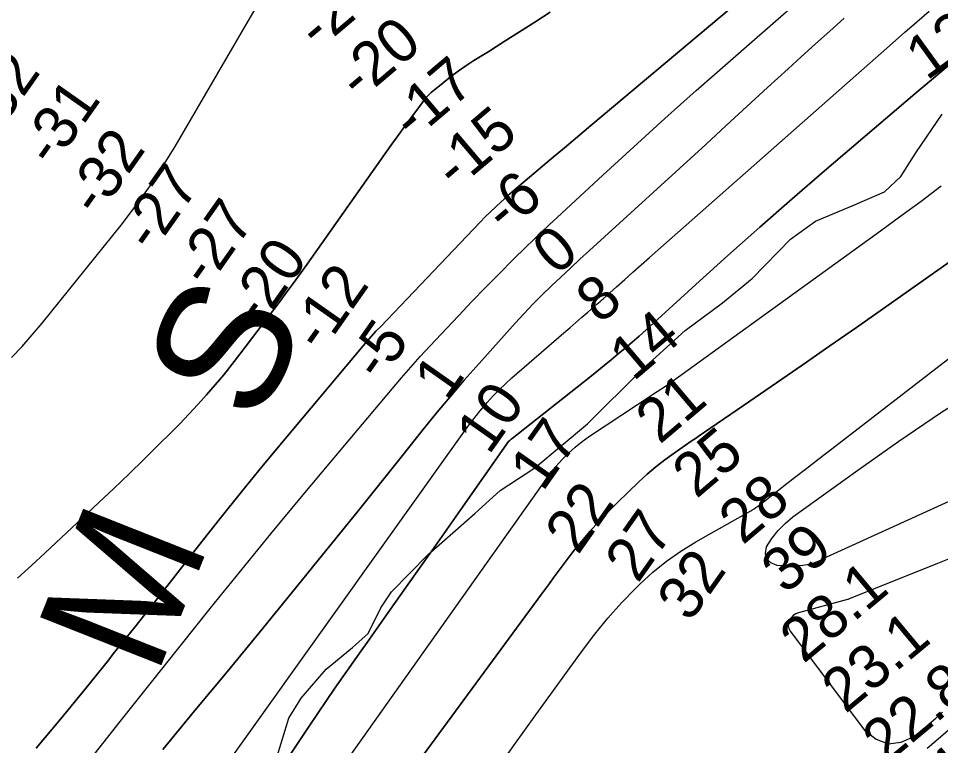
# Model space of a CAD drawing. Extents: x 3161665 to 3199565, y 885729 to 911164.
# Drawn here: x 3178426 to 3179840, y 904702 to 905818 of the extents above; entities that cross this region are included whole.
import ezdxf

# ---------------------------------------------------------------- set-up
doc = ezdxf.new("R2010")
doc.units = 0
for name, color, linetype in [('V-RIVR-EDGE', 7, 'Continuous'), ('V-RIVR-IDEN', 7, 'Continuous'), ('V-RIVR-RANG', 7, 'Continuous'), ('V-TOPO-DPTH', 7, 'Continuous'), ('V-TOPO-MINR', 7, 'Continuous'), ('V-TOPO-WATR', 7, 'Continuous')]:
    doc.layers.add(name, color=color, linetype=linetype)

msp = doc.modelspace()

# ---------------------------------------------------------------- linework, layer by layer
at = {"layer": 'V-RIVR-EDGE'}
msp.add_lwpolyline([(3178821.2, 904680.9), (3178840.8, 904744.5), (3178859.8, 904775.2), (3178898.2, 904819.4), (3178938.2, 904852.7), (3178962.6, 904874.3), (3178981.6, 904913.6), (3178998.3, 904938.4), (3179054.6, 904995.4), (3179126, 905058.4), (3179165, 905093.9), (3179217.9, 905128.3), (3179298.5, 905196.1), (3179381.3, 905278.5), (3179448.3, 905339.3), (3179505.7, 905381.8), (3179551.1, 905418.9), (3179610.1, 905479.2), (3179648.4, 905506.7), (3179704.6, 905530.3), (3179753.8, 905551.7), (3179779.2, 905575.4), (3179802, 905611.5), (3179842.6, 905670.8)], dxfattribs=at)
at = {"layer": 'V-TOPO-DPTH'}
for points in [[(3179648.9, 905943.4), (3179303.8, 905653.5), (3179283.6, 905636.5), (3179263.4, 905619.5), (3179243.2, 905602.5), (3179223.1, 905585.5), (3179189.9, 905557.5), (3179186.3, 905554.5), (3179182.8, 905551.5), (3179179.3, 905548.4), (3179175.8, 905545.3), (3179166.2, 905536.6), (3179158, 905529), (3179149.9, 905521.3), (3179142, 905513.5), (3179134.2, 905505.5), (3178981.1, 905345), (3178974.4, 905337.9), (3178967.8, 905330.6), (3178961.3, 905323.3), (3178954.9, 905315.8), (3178835.2, 905173.1), (3178801.5, 905132.4), (3178768.1, 905091.5), (3178735.1, 905050.3), (3178702.4, 905008.9), (3178669.9, 904967.3), (3178637.3, 904925.7), (3178604.5, 904884.3), (3178571.7, 904842.9), (3178564.6, 904834), (3178527.9, 904788.4), (3178490.8, 904743.1), (3178453.2, 904698.3)], [(3179648.9, 905943.4), (3179303.8, 905653.5), (3179283.6, 905636.5), (3179263.4, 905619.5), (3179243.2, 905602.5), (3179223.1, 905585.5), (3179189.9, 905557.5), (3179186.3, 905554.5), (3179182.8, 905551.5), (3179179.3, 905548.4), (3179175.8, 905545.3), (3179166.2, 905536.6), (3179158, 905529), (3179149.9, 905521.3), (3179142, 905513.5), (3179134.2, 905505.5), (3178981.1, 905345), (3178974.4, 905337.9), (3178967.8, 905330.6), (3178961.3, 905323.3), (3178954.9, 905315.8), (3178835.2, 905173.1), (3178801.5, 905132.4), (3178768.1, 905091.5), (3178735.1, 905050.3), (3178702.4, 905008.9), (3178669.9, 904967.3), (3178637.3, 904925.7), (3178604.5, 904884.3), (3178571.7, 904842.9), (3178564.6, 904834), (3178527.9, 904788.4), (3178490.8, 904743.1), (3178453.2, 904698.3)], [(3178415.6, 905297.9), (3178431.9, 905314.8), (3178447.4, 905332.4), (3178462.5, 905350.4), (3178583.6, 905500.8), (3178605.9, 905529.9), (3178627.3, 905559.5), (3178647.3, 905590.1), (3178666.4, 905621.3), (3178796.3, 905844.6)], [(3178415.6, 905297.9), (3178431.9, 905314.8), (3178447.4, 905332.4), (3178462.5, 905350.4), (3178583.6, 905500.8), (3178605.9, 905529.9), (3178627.3, 905559.5), (3178647.3, 905590.1), (3178666.4, 905621.3), (3178796.3, 905844.6)], [(3178425, 904959.4), (3178446.2, 904978.7), (3178467.3, 904998.1), (3178549.1, 905074.8), (3178572.6, 905097), (3178596, 905119.4), (3178619.2, 905141.9), (3178642.2, 905164.6), (3178659.6, 905181.8), (3178673.7, 905196.1), (3178687.7, 905210.6), (3178701.3, 905225.4), (3178714.8, 905240.4), (3178727.9, 905255.7), (3178740.9, 905271.1), (3178753.4, 905286.9), (3178765.7, 905302.8), (3178825.9, 905382.3), (3178836.8, 905396.8), (3178847.5, 905411.4), (3178858.1, 905426.1), (3178868.7, 905440.9), (3178997.3, 905623), (3179006.7, 905636.1), (3179016.1, 905649.1), (3179025.7, 905662.1), (3179035.3, 905675), (3179051.1, 905696), (3179053, 905698.2), (3179054.9, 905700.4), (3179057, 905702.4), (3179059.2, 905704.3), (3179077.3, 905719.1), (3179088.8, 905728.2), (3179100.4, 905736.9), (3179112.4, 905745.2), (3179124.6, 905753.2), (3179147.2, 905767.4), (3179170.9, 905782.4), (3179194.5, 905797.3), (3179218.1, 905812.3), (3179241.7, 905827.3)], [(3179241.7, 905827.3), (3179218.1, 905812.3), (3179194.5, 905797.3), (3179170.9, 905782.4), (3179147.2, 905767.4), (3179124.6, 905753.2), (3179112.4, 905745.2), (3179100.4, 905736.9), (3179088.8, 905728.2), (3179077.3, 905719.1), (3179059.2, 905704.3), (3179057, 905702.4), (3179054.9, 905700.4), (3179053, 905698.2), (3179051.1, 905696), (3179035.3, 905675), (3179025.7, 905662.1), (3179016.1, 905649.1), (3179006.7, 905636.1), (3178997.3, 905623), (3178868.7, 905440.9), (3178858.1, 905426.1), (3178847.5, 905411.4), (3178836.8, 905396.8), (3178825.9, 905382.3), (3178765.7, 905302.8), (3178753.4, 905286.9), (3178740.9, 905271.1), (3178727.9, 905255.7), (3178714.8, 905240.4), (3178701.3, 905225.4), (3178687.7, 905210.6), (3178673.7, 905196.1), (3178659.6, 905181.8), (3178642.2, 905164.6), (3178619.2, 905141.9), (3178596, 905119.4), (3178572.6, 905097), (3178549.1, 905074.8), (3178467.3, 904998.1), (3178446.2, 904978.7), (3178425, 904959.4)], [(3178647.6, 904696.4), (3178696.9, 904756), (3178746.2, 904815.7), (3178795.3, 904875.6), (3178844.3, 904935.5), (3178877.3, 904976.1), (3178912.5, 905019.4), (3178947.6, 905062.9), (3178982.5, 905106.5), (3179017.3, 905150.2), (3179044.1, 905184), (3179065.6, 905210.6), (3179087.5, 905237), (3179109.8, 905263), (3179132.5, 905288.7), (3179187.9, 905350.5), (3179201.4, 905365.2), (3179215.1, 905379.6), (3179229.2, 905393.7), (3179243.5, 905407.6), (3179258, 905421.2), (3179272.6, 905434.8), (3179287.2, 905448.4), (3179301.8, 905461.9), (3179479.9, 905624.7), (3179511.5, 905653.7), (3179543.2, 905682.7), (3179574.8, 905711.7), (3179606.5, 905740.7), (3179626.3, 905758.9), (3179648.1, 905778.8), (3179670, 905798.5), (3179692, 905818.1)], [(3179692, 905818.1), (3179670, 905798.5), (3179648.1, 905778.8), (3179626.3, 905758.9), (3179606.5, 905740.7), (3179574.8, 905711.7), (3179543.2, 905682.7), (3179511.5, 905653.7), (3179479.9, 905624.7), (3179301.8, 905461.9), (3179287.2, 905448.4), (3179272.6, 905434.8), (3179258, 905421.2), (3179243.5, 905407.6), (3179229.2, 905393.7), (3179215.1, 905379.6), (3179201.4, 905365.2), (3179187.9, 905350.5), (3179132.5, 905288.7), (3179109.8, 905263), (3179087.5, 905237), (3179065.6, 905210.6), (3179044.1, 905184), (3179017.3, 905150.2), (3178982.5, 905106.5), (3178947.6, 905062.9), (3178912.5, 905019.4), (3178877.3, 904976.1), (3178844.3, 904935.5), (3178795.3, 904875.6), (3178746.2, 904815.7), (3178696.9, 904756), (3178647.6, 904696.4)], [(3178833.1, 904673.8), (3178871.9, 904732.3), (3178911.5, 904790.3), (3178951.7, 904847.8), (3178960.7, 904860.6), (3178996.8, 904911.5), (3179032.7, 904962.5), (3179068.6, 905013.5), (3179104.4, 905064.6), (3179174.1, 905164), (3179175.1, 905165.4), (3179176.1, 905166.7), (3179178.3, 905169.2), (3179179.5, 905170.4), (3179181.9, 905172.7), (3179183.2, 905173.7), (3179302.2, 905267.8), (3179313.2, 905276.5), (3179324.1, 905285.3), (3179335.1, 905294.2), (3179345.9, 905303.2), (3179356.7, 905312.2), (3179367.4, 905321.4), (3179377.9, 905330.7), (3179388.4, 905340.1), (3179464.9, 905409.9), (3179513.7, 905454.1), (3179562.9, 905497.9), (3179612.4, 905541.2), (3179662.3, 905584.3), (3179800.4, 905702.3), (3179826.1, 905723.9), (3179851.9, 905745.3)], [(3178833.1, 904673.8), (3178871.9, 904732.3), (3178911.5, 904790.3), (3178951.7, 904847.8), (3178960.7, 904860.6), (3178996.8, 904911.5), (3179032.7, 904962.5), (3179068.6, 905013.5), (3179104.4, 905064.6), (3179174.1, 905164), (3179175.1, 905165.4), (3179176.1, 905166.7), (3179178.3, 905169.2), (3179179.5, 905170.4), (3179181.9, 905172.7), (3179183.2, 905173.7), (3179302.2, 905267.8), (3179313.2, 905276.5), (3179324.1, 905285.3), (3179335.1, 905294.2), (3179345.9, 905303.2), (3179356.7, 905312.2), (3179367.4, 905321.4), (3179377.9, 905330.7), (3179388.4, 905340.1), (3179464.9, 905409.9), (3179513.7, 905454.1), (3179562.9, 905497.9), (3179612.4, 905541.2), (3179662.3, 905584.3), (3179800.4, 905702.3), (3179826.1, 905723.9), (3179851.9, 905745.3)], [(3179929.3, 905497.7), (3179711, 905344), (3179670.3, 905315.5), (3179629.6, 905287.1), (3179588.7, 905258.9), (3179547.8, 905230.7), (3179468.5, 905176.5), (3179465.8, 905174.7), (3179461.7, 905172.1), (3179457.6, 905169.4), (3179431.5, 905151.2), (3179417.3, 905140.8), (3179403.5, 905130), (3179390.3, 905118.6), (3179377.3, 905106.8), (3179344.7, 905075.4), (3179330.3, 905061.1), (3179316.3, 905046.4), (3179302.8, 905031.3), (3179289.7, 905015.7), (3179276.9, 905000), (3179270.6, 904992), (3179264.3, 904984), (3179258.2, 904975.8), (3179252.2, 904967.6), (3179246.2, 904959.3), (3179240.2, 904951.1), (3179234.2, 904942.8), (3179228.2, 904934.6), (3178713.3, 904233.9)]]:
    msp.add_lwpolyline(points, dxfattribs=at)
at = {"layer": 'V-TOPO-MINR'}
for points in [[(3178453.2, 904698.3), (3178490.8, 904743.1), (3178527.9, 904788.4), (3178564.6, 904834), (3178571.7, 904842.9), (3178604.5, 904884.3), (3178637.3, 904925.7), (3178669.9, 904967.3), (3178702.4, 905008.9), (3178735.1, 905050.3), (3178768.1, 905091.5), (3178801.5, 905132.4), (3178835.2, 905173.1), (3178954.9, 905315.8), (3178961.3, 905323.3), (3178967.8, 905330.6), (3178974.4, 905337.9), (3178981.1, 905345), (3179134.2, 905505.5), (3179142, 905513.5), (3179149.9, 905521.3), (3179158, 905529), (3179166.2, 905536.6), (3179175.8, 905545.3), (3179179.3, 905548.4), (3179182.8, 905551.5), (3179186.3, 905554.5), (3179189.9, 905557.5), (3179223.1, 905585.5), (3179243.2, 905602.5), (3179263.4, 905619.5), (3179283.6, 905636.5), (3179303.8, 905653.5), (3179648.9, 905943.4)], [(3178536.6, 904681.6), (3178582.4, 904739.4), (3178628.3, 904797.2), (3178674.3, 904854.9), (3178720.3, 904912.5), (3178766.7, 904969.9), (3178813.2, 905027.1), (3178860.2, 905084), (3178907.5, 905140.7), (3178999.5, 905250.2), (3179013.6, 905266.7), (3179027.9, 905283), (3179042.4, 905299.1), (3179057.1, 905315.1), (3179100.8, 905361.7), (3179121.5, 905383.6), (3179142.4, 905405.2), (3179163.6, 905426.6), (3179184.9, 905447.9), (3179204.2, 905466.8), (3179216.1, 905478.3), (3179228.1, 905489.8), (3179240.1, 905501.3), (3179252.3, 905512.6), (3179322.4, 905577.5), (3179369.8, 905621.1), (3179417.5, 905664.4), (3179465.5, 905707.3), (3179513.7, 905750), (3179709, 905921.1)], [(3178415.6, 905297.9), (3178431.9, 905314.8), (3178447.4, 905332.4), (3178462.5, 905350.4), (3178583.6, 905500.8), (3178605.9, 905529.9), (3178627.3, 905559.5), (3178647.3, 905590.1), (3178666.4, 905621.3), (3178796.3, 905844.6)], [(3179241.7, 905827.3), (3179218.1, 905812.3), (3179194.5, 905797.3), (3179170.9, 905782.4), (3179147.2, 905767.4), (3179124.6, 905753.2), (3179112.4, 905745.2), (3179100.4, 905736.9), (3179088.8, 905728.2), (3179077.3, 905719.1), (3179059.2, 905704.3), (3179057, 905702.4), (3179054.9, 905700.4), (3179053, 905698.2), (3179051.1, 905696), (3179035.3, 905675), (3179025.7, 905662.1), (3179016.1, 905649.1), (3179006.7, 905636.1), (3178997.3, 905623), (3178868.7, 905440.9), (3178858.1, 905426.1), (3178847.5, 905411.4), (3178836.8, 905396.8), (3178825.9, 905382.3), (3178765.7, 905302.8), (3178753.4, 905286.9), (3178740.9, 905271.1), (3178727.9, 905255.7), (3178714.8, 905240.4), (3178701.3, 905225.4), (3178687.7, 905210.6), (3178673.7, 905196.1), (3178659.6, 905181.8), (3178642.2, 905164.6), (3178619.2, 905141.9), (3178596, 905119.4), (3178572.6, 905097), (3178549.1, 905074.8), (3178467.3, 904998.1), (3178446.2, 904978.7), (3178425, 904959.4)], [(3178657.7, 904550.8), (3179116.7, 905193.7), (3179122.2, 905201.1), (3179127.8, 905208.5), (3179133.7, 905215.6), (3179139.7, 905222.7), (3179145.1, 905228.8), (3179154.1, 905238.7), (3179163.3, 905248.2), (3179172.9, 905257.4), (3179182.8, 905266.4), (3179262.2, 905335.4), (3179271.5, 905343.4), (3179280.7, 905351.5), (3179290, 905359.5), (3179299.3, 905367.5), (3179313.1, 905379.3), (3179315.5, 905381.4), (3179317.9, 905383.5), (3179320.3, 905385.6), (3179322.7, 905387.7), (3179343.1, 905406.1), (3179355.7, 905417.3), (3179368.3, 905428.6), (3179380.9, 905439.8), (3179393.6, 905451.1), (3179766.3, 905780.2), (3179785, 905796.6), (3179803.7, 905812.9), (3179822.5, 905829)], [(3178647.6, 904696.4), (3178696.9, 904756), (3178746.2, 904815.7), (3178795.3, 904875.6), (3178844.3, 904935.5), (3178877.3, 904976.1), (3178912.5, 905019.4), (3178947.6, 905062.9), (3178982.5, 905106.5), (3179017.3, 905150.2), (3179044.1, 905184), (3179065.6, 905210.6), (3179087.5, 905237), (3179109.8, 905263), (3179132.5, 905288.7), (3179187.9, 905350.5), (3179201.4, 905365.2), (3179215.1, 905379.6), (3179229.2, 905393.7), (3179243.5, 905407.6), (3179258, 905421.2), (3179272.6, 905434.8), (3179287.2, 905448.4), (3179301.8, 905461.9), (3179479.9, 905624.7), (3179511.5, 905653.7), (3179543.2, 905682.7), (3179574.8, 905711.7), (3179606.5, 905740.7), (3179626.3, 905758.9), (3179648.1, 905778.8), (3179670, 905798.5), (3179692, 905818.1)], [(3178899.4, 904637), (3178952, 904711.2), (3179232.1, 905106.7), (3179233.7, 905109), (3179235.3, 905111.3), (3179236.8, 905113.6), (3179238.3, 905115.9), (3179239.8, 905118.2), (3179241.4, 905120.5), (3179243.1, 905122.6), (3179244.9, 905124.7), (3179260, 905141.2), (3179269.7, 905151.1), (3179279.9, 905160.4), (3179290.7, 905169), (3179302, 905177.1), (3179400.8, 905242.4), (3179403.1, 905244), (3179405.5, 905245.5), (3179407.9, 905247.1), (3179410.2, 905248.6), (3179412.6, 905250.1), (3179415, 905251.7), (3179417.3, 905253.3), (3179419.6, 905254.9), (3179747.8, 905492.3), (3179779, 905515), (3179810.2, 905537.8), (3179841.1, 905560.9)], [(3178713.3, 904233.9), (3179228.2, 904934.6), (3179234.2, 904942.8), (3179240.2, 904951.1), (3179246.2, 904959.3), (3179252.2, 904967.6), (3179258.2, 904975.8), (3179264.3, 904984), (3179270.6, 904992), (3179276.9, 905000), (3179289.7, 905015.7), (3179302.8, 905031.3), (3179316.3, 905046.4), (3179330.3, 905061.1), (3179344.7, 905075.4), (3179377.3, 905106.8), (3179390.3, 905118.6), (3179403.5, 905130), (3179417.3, 905140.8), (3179431.5, 905151.2), (3179457.6, 905169.4), (3179461.7, 905172.1), (3179465.8, 905174.7), (3179468.5, 905176.5), (3179547.8, 905230.7), (3179588.7, 905258.9), (3179629.6, 905287.1), (3179670.3, 905315.5), (3179711, 905344), (3179929.3, 905497.7)], [(3179152.5, 904655.6), (3179185.9, 904702.5), (3179219.5, 904749.4), (3179290.8, 904848.3), (3179309.9, 904873.4), (3179329.7, 904897.8), (3179350.8, 904921.2), (3179372.7, 904943.9), (3179379, 904950.1), (3179399, 904968.3), (3179419.8, 904985.4), (3179441.9, 905000.7), (3179464.8, 905015), (3179549, 905062.7), (3179550.7, 905063.7), (3179554, 905065.7), (3179557, 905067.6), (3179559.9, 905069.6), (3179560.8, 905070.3), (3179597, 905098.6), (3179616, 905113.4), (3179635.1, 905128.2), (3179654.1, 905143), (3179673.2, 905157.7), (3180050.6, 905449)], [(3180232.6, 905249.6), (3179665.1, 904991.6), (3179653.5, 904985.4), (3179641.4, 904980.7), (3179628.7, 904978.4), (3179615.6, 904977.6), (3179589.7, 904978.5), (3179580, 904982.5), (3179573.5, 904988.3), (3179571.8, 904996.9), (3179573.2, 905007.2), (3179581.5, 905020.3), (3179590.8, 905032.5), (3179601.6, 905043.3), (3179613.5, 905053.2), (3179713.1, 905125.1), (3179776.1, 905169.4), (3179839.9, 905212.6), (3179904.6, 905254.3)], [(3179878.5, 904999.3), (3179835.2, 904981.6), (3179698.9, 904927), (3179698.2, 904926.7)], [(3179698.2, 904926.7), (3179697.5, 904926.5), (3179622.4, 904906.1), (3179618, 904904.3), (3179614.1, 904901.9), (3179610.9, 904898.6), (3179608.2, 904894.7), (3179606.8, 904890.4), (3179606.4, 904886.1), (3179607.4, 904882), (3179609.5, 904877.9), (3179723.2, 904726.2), (3179741.1, 904712.3), (3179759.8, 904705.1), (3179779.6, 904707.8), (3179800.3, 904717), (3179822.6, 904735.5), (3179833, 904744.4), (3179843.2, 904753.4)], [(3179819.4, 904698.5), (3179839.8, 904715.8), (3179859.9, 904733.4)]]:
    msp.add_lwpolyline(points, dxfattribs=at)
at = {"layer": 'V-TOPO-WATR'}
msp.add_lwpolyline([(3179851.9, 905745.3), (3179826.1, 905723.9), (3179800.4, 905702.3), (3179662.3, 905584.3), (3179612.4, 905541.2), (3179562.9, 905497.9), (3179513.7, 905454.1), (3179464.9, 905409.9), (3179388.4, 905340.1), (3179377.9, 905330.7), (3179367.4, 905321.4), (3179356.7, 905312.2), (3179345.9, 905303.2), (3179335.1, 905294.2), (3179324.1, 905285.3), (3179313.2, 905276.5), (3179302.2, 905267.8), (3179183.2, 905173.7), (3179181.9, 905172.7), (3179179.5, 905170.4), (3179178.3, 905169.2), (3179176.1, 905166.7), (3179175.1, 905165.4), (3179174.1, 905164), (3179104.4, 905064.6), (3179068.6, 905013.5), (3179032.7, 904962.5), (3178996.8, 904911.5), (3178960.7, 904860.6), (3178951.7, 904847.8), (3178911.5, 904790.3), (3178871.9, 904732.3), (3178833.1, 904673.8)], dxfattribs=at)

# ---------------------------------------------------------------- texts
at = {"layer": 'V-RIVR-IDEN'}
for s, rotation, p in [('S', 64.6695, (3178793.4, 905191.1)), ('M', 68.3886, (3178637.4, 904805.3))]:
    msp.add_text(s, height=200, rotation=rotation, dxfattribs=at).set_placement(p)
at = {"layer": 'V-RIVR-RANG'}
for s, rotation, p in [('-26', 40.3142, (3178886, 905768.3)), ('12', 35.8003, (3179818.8, 905721.6)), ('-20', 40.3142, (3178949, 905690.6)), ('-32', 54.8689, (3178387.1, 905630.1)), ('-17', 40.3142, (3179031.1, 905629)), ('-31', 54.8689, (3178479.3, 905587.4)), ('-15', 40.3142, (3179096.5, 905553.3)), ('-32', 54.8689, (3178548.1, 905511.4)), ('-27', 54.8689, (3178631.9, 905456.7)), ('-6', 40.3142, (3179172.7, 905486.9)), ('-27', 54.8689, (3178716.2, 905402.7)), ('0', 40.3142, (3179250.9, 905422.2)), ('-20', 54.8689, (3178796.9, 905343.6)), ('-12', 54.8689, (3178891, 905303.6)), ('8', 40.3142, (3179317.7, 905347.7)), ('-5', 54.8689, (3178981.5, 905258.5)), ('14', 40.3142, (3179369, 905260.1)), ('1', 54.8689, (3179083.3, 905229.3)), ('10', 54.8689, (3179147.5, 905146.8)), ('21', 40.3142, (3179409.3, 905163.5)), ('17', 54.8689, (3179230.1, 905090.5)), ('25', 40.3142, (3179465.6, 905080.1)), ('28', 40.3142, (3179536.7, 905009.1)), ('22', 54.8689, (3179284.1, 904993.6)), ('27', 54.8689, (3179375.9, 904950.1)), ('39', 40.3142, (3179601.9, 904933.3)), ('32', 54.8689, (3179455.9, 904890.1)), ('28.1', 39.7783, (3179629.8, 904827.1)), ('23.1', 39.7783, (3179694, 904750.4)), ('22.8', 39.7783, (3179756.3, 904672.2)), ('51.1', 39.7783, (3179822.3, 904597))]:
    msp.add_text(s, height=67, rotation=rotation, dxfattribs=at).set_placement(p)

doc.saveas('drawing.dxf')
